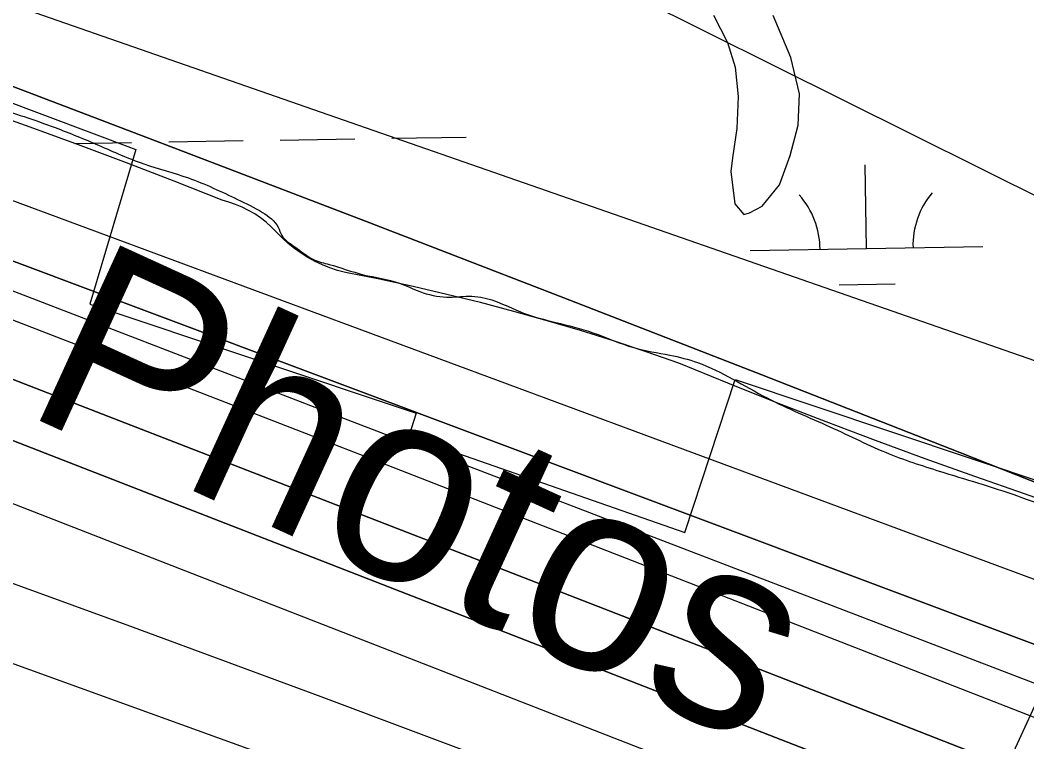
# Model space of a CAD drawing. Extents: x 3855477 to 3893699, y 299188 to 325115.
# Drawn here: x 3887741.1 to 3888174, y 317935.3 to 318245.8 of the extents above; entities that cross this region are included whole.
import ezdxf

# ---------------------------------------------------------------- set-up
doc = ezdxf.new("R2010")
doc.units = 0
for name, color, linetype in [('V-RIVR-EDGE', 7, 'Continuous'), ('V-RIVR-IDEN', 7, 'Continuous'), ('V-RIVR-RANG', 7, 'Continuous'), ('V-RRAP-FSHR', 7, 'Continuous'), ('V-RRAP-RVMT', 7, 'Continuous'), ('V-TOPO-DPTH', 7, 'Continuous'), ('V-TOPO-MAJR', 7, 'Continuous'), ('V-TOPO-MINR', 7, 'Continuous'), ('V-TOPO-SHOR', 7, 'Continuous'), ('V-TOPO-WATR', 7, 'Continuous'), ('V-WETL-SWMP', 7, 'Continuous')]:
    doc.layers.add(name, color=color, linetype=linetype)

msp = doc.modelspace()

# ---------------------------------------------------------------- linework, layer by layer
at = {"layer": 'V-RIVR-EDGE'}
msp.add_spline([(3882913.07, 320040.06), (3882915.62, 320023.31), (3882920.75, 320004.57), (3882925.91, 319994.19), (3882938.63, 319980.21), (3882958.1, 319959.44), (3882969.63, 319947.06), (3882988.69, 319921.11), (3882997.83, 319910.32), (3883016.92, 319894.33), (3883040.79, 319875.15), (3883065.46, 319858.35), (3883074.21, 319851.15), (3883076.99, 319846.76), (3883076.17, 319838.39), (3883079.35, 319835.99), (3883089.7, 319829.59), (3883100.85, 319827.57), (3883118.38, 319827.13), (3883127.15, 319826.31), (3883136.71, 319823.5), (3883150.24, 319817.88), (3883163.79, 319815.46), (3883172.55, 319812.25), (3883186.87, 319803.45), (3883203.98, 319792.64), (3883220.31, 319786.63), (3883247, 319780.98), (3883267.7, 319771.76), (3883286.41, 319765.34), (3883334.2, 319752.07), (3883358.49, 319742.84), (3883374.02, 319734.83), (3883397.11, 319726.41), (3883413.05, 319725.17), (3883429.78, 319723.94), (3883441.34, 319723.11), (3883453.29, 319720.69), (3883466.02, 319713.09), (3883479.95, 319705.08), (3883489.91, 319704.26), (3883527.34, 319690.22), (3883553.21, 319677), (3883567.55, 319671.39), (3883604.17, 319654.96), (3883613.73, 319653.34), (3883624.49, 319652.91), (3883634.45, 319650.1), (3883661.52, 319638.48), (3883676.25, 319631.27), (3883688.98, 319621.67), (3883706.1, 319614.45), (3883729.19, 319605.63), (3883766.61, 319588.4), (3883795.68, 319577.97), (3883823.95, 319569.53), (3883888.45, 319543.06), (3883936.22, 319521.82), (3883952.94, 319515.8), (3884165.99, 319447.53), (3884193.47, 319441.08), (3884330.86, 319398.5), (3884355.55, 319389.67), (3884375.06, 319382.05), (3884570.17, 319313.42), (3884589.68, 319305.4), (3884662.93, 319270.94), (3884854.78, 319175.22), (3884883.03, 319156.42), (3884897.36, 319146.82), (3884909.7, 319140.41), (3884939.96, 319128.78), (3884943.14, 319128.77), (3884951.91, 319128.75), (3884958.28, 319127.14), (3884973.81, 319120.72), (3884980.98, 319119.91), (3884992.54, 319118.68), (3885018.83, 319115.43), (3885038.75, 319110.2), (3885055.47, 319103.78), (3885077.75, 319090.97), (3885091.29, 319082.97), (3885105.22, 319077.36), (3885120.75, 319072.53), (3885137.87, 319066.51), (3885153.8, 319061.69), (3885176.1, 319054.07), (3885192.42, 319047.25), (3885212.74, 319042.02), (3885236.64, 319036.38), (3885260.93, 319028.75), (3885280.84, 319023.52), (3885320.26, 319009.47), (3885333.41, 319006.65), (3885341.78, 319010.61), (3885348.96, 319010.6), (3885360.91, 319007.38), (3885367.27, 319002.18), (3885375.21, 318990.6), (3885390.72, 318976.62), (3885409.81, 318961.03), (3885442.04, 318941.02), (3885463.54, 318930.61), (3885519.64, 318891.41), (3885550.26, 318866.63), (3885563.39, 318858.22), (3885583.3, 318852.6), (3885601.22, 318845.78), (3885609.58, 318839.78), (3885620.71, 318828.19), (3885637.42, 318818.19), (3885654.54, 318810.97), (3885670.48, 318809.34), (3885686.02, 318808.9), (3885702.35, 318805.27), (3885731.82, 318796.03), (3885773.22, 318778.8), (3885814.64, 318765.54), (3885852.09, 318760.27), (3885861.25, 318759.85), (3885864.85, 318764.62), (3885869.63, 318765.01), (3885880.79, 318764.98), (3885903.1, 318760.94), (3885937.76, 318754.08), (3885959.28, 318753.23), (3885985.97, 318749.97), (3886007.49, 318748.72), (3886012.67, 318748.71), (3886021.02, 318743.51), (3886024.61, 318743.5), (3886036.97, 318744.27), (3886045.74, 318744.25), (3886058.49, 318742.62), (3886070.03, 318737.81), (3886081.98, 318736.58), (3886104.29, 318732.54), (3886127, 318728.5), (3886153.69, 318723.65), (3886184.76, 318716.8), (3886220.6, 318705.55), (3886238.12, 318702.32), (3886252.87, 318700.69), (3886283.53, 318690.25), (3886299.85, 318684.24), (3886315.4, 318684.2), (3886332.93, 318683.76), (3886350.45, 318679.33), (3886367.98, 318674.1), (3886377.54, 318674.88), (3886395.08, 318673.24), (3886413.41, 318672), (3886429.73, 318666.78), (3886442.46, 318658.38), (3886451.22, 318653.57), (3886461.17, 318649.56), (3886487.46, 318641.93), (3886521.71, 318631.88), (3886548.79, 318623.04), (3886589.41, 318610.59), (3886599.37, 318610.16), (3886610.52, 318606.15), (3886629.62, 318593.75), (3886639.95, 318584.16), (3886659.06, 318574.95), (3886680.55, 318563.73), (3886701.66, 318556.11), (3886720.37, 318549.29), (3886735.5, 318541.28), (3886747.05, 318538.06), (3886762.98, 318535.23), (3886783.28, 318525.62), (3886805.58, 318518.39), (3886818.33, 318514.77), (3886870.9, 318500.69), (3886884.85, 318500.66), (3886895.21, 318500.63), (3886902.37, 318496.23), (3886910.34, 318494.22), (3886931.84, 318488.59), (3886964.9, 318480.53), (3886991.19, 318474.09), (3886999.96, 318474.07), (3887005.54, 318476.05), (3887011.13, 318481.22), (3887013.93, 318481.61), (3887016.31, 318480.41), (3887017.5, 318474.82), (3887019.08, 318470.84), (3887027.44, 318468.02), (3887043.37, 318462.8), (3887054.52, 318458.39), (3887069.66, 318455.96), (3887077.22, 318453.95), (3887087.58, 318450.74), (3887101.92, 318446.72), (3887154.86, 318424.27), (3887167.61, 318420.65), (3887188.32, 318414.62), (3887203.44, 318407.41), (3887217.38, 318402.2), (3887228.13, 318399.38), (3887240.08, 318394.17), (3887254.8, 318385.36), (3887275.5, 318376.55), (3887283.06, 318370.55), (3887288.63, 318366.15), (3887293.81, 318366.14), (3887302.57, 318364.52), (3887320.89, 318356.11), (3887334.82, 318348.9), (3887347.56, 318344.88), (3887367.07, 318337.66), (3887387.36, 318324.86), (3887405.68, 318317.64), (3887416.03, 318315.62), (3887424, 318315.2), (3887432.36, 318310.4), (3887439.92, 318306), (3887457.84, 318300.37), (3887483.72, 318289.55), (3887497.26, 318286.33), (3887517.96, 318277.11), (3887536.28, 318269.09), (3887554.6, 318263.47), (3887566.94, 318261.05), (3887592.03, 318252.62), (3887630.66, 318239.77), (3887658.93, 318229.73), (3887684.82, 318222.5), (3887705.92, 318216.86), (3887729.42, 318208.84), (3887756.1, 318199.6), (3887774.81, 318191.98), (3887794.32, 318183.97), (3887813.43, 318177.94), (3887834.53, 318168.72), (3887845.28, 318163.12), (3887852.04, 318156.72), (3887853.62, 318153.13), (3887859.19, 318148.34), (3887867.55, 318142.74), (3887873.92, 318140.73), (3887888.65, 318136.31), (3887904.19, 318132.68), (3887912.95, 318129.07), (3887924.5, 318126.65), (3887934.06, 318127.03), (3887939.24, 318126.62), (3887957.56, 318119.8), (3887971.5, 318115.78), (3887987.43, 318111.35), (3888004.95, 318104.93), (3888020.48, 318101.71), (3888032.43, 318098.49), (3888062.28, 318083.27), (3888089.35, 318070.85), (3888114.83, 318059.23), (3888138.32, 318051.2), (3888172.17, 318040.36), (3888205.22, 318029.12), (3888225.54, 318024.28), (3888240.66, 318017.87), (3888260.96, 318005.46), (3888270.51, 317999.06), (3888283.25, 317993.05), (3888296.78, 317985.85), (3888310.72, 317981.83), (3888328.24, 317977), (3888351.34, 317970.57), (3888385.2, 317962.91), (3888403.91, 317956.89), (3888426.21, 317947.67), (3888456.86, 317934.44), (3888480.34, 317921.63), (3888501.05, 317912.81), (3888524.54, 317903.58), (3888535.69, 317900.37), (3888548.83, 317894.36), (3888572.72, 317886.73), (3888589.44, 317880.31), (3888622.09, 317867.87), (3888643.59, 317858.65), (3888662.69, 317846.65), (3888675.03, 317839.84), (3888693.74, 317831.83), (3888718.42, 317821.41), (3888732.76, 317816.59), (3888741.11, 317810.59), (3888752.26, 317808.17), (3888769.39, 317803.34), (3888782.92, 317796.93), (3888796.05, 317787.34), (3888809.18, 317778.14), (3888821.52, 317772.13), (3888833.87, 317768.91), (3888876.07, 317752.47), (3888901.55, 317743.64), (3888917.88, 317736.42), (3888936.19, 317728.41), (3888954.89, 317717.2), (3888975.6, 317709.18), (3888995.91, 317704.35), (3889006.66, 317698.74), (3889030.14, 317685.93), (3889058.39, 317669.52), (3889086.65, 317654.7), (3889114.52, 317640.69), (3889137.61, 317630.67), (3889158.31, 317621.45), (3889182.2, 317611.82), (3889201.3, 317602.61), (3889223.19, 317589.8), (3889248.68, 317581.37), (3889266.99, 317574.95), (3889284.91, 317567.33), (3889318.74, 317550.51), (3889342.24, 317543.68), (3889366.53, 317536.05), (3889375.29, 317532.84), (3889379.27, 317530.04), (3889383.64, 317525.24), (3889392.8, 317522.03), (3889413.1, 317513.61), (3889433.81, 317506.79), (3889450.93, 317497.98), (3889480.78, 317481.96), (3889501.08, 317472.74), (3889535.73, 317462.3), (3889554.43, 317453.08), (3889589.06, 317435.86), (3889622.89, 317417.05), (3889642, 317409.83), (3889673.05, 317391.82), (3889721.6, 317364.59), (3889737.12, 317353.8), (3889772.53, 317332.98), (3889784.87, 317326.18), (3889810.73, 317308.18), (3889827.85, 317302.56), (3889858.1, 317286.54), (3889879.99, 317274.53), (3889894.73, 317269.32), (3889918.2, 317253.71), (3889950.03, 317230.12), (3889967.52, 317212.94), (3889983.02, 317195.77), (3890012.06, 317173.78), (3890105.95, 317108.58), (3890125.44, 317093.79), (3890144.94, 317082.58), (3890167.64, 317074.95), (3890186.35, 317064.94), (3890221.77, 317046.92), (3890257.99, 317025.31), (3890331.22, 316987.67), (3890369.83, 316967.65), (3890390.93, 316957.63), (3890407.64, 316945.63), (3890422.75, 316932.04), (3890429.51, 316927.25), (3890449.01, 316914.05), (3890471.7, 316903.63), (3890490.01, 316896.41), (3890499.96, 316888.01), (3890521.03, 316869.23), (3890534.96, 316861.62), (3890551.28, 316852.82), (3890573.17, 316840.01), (3890585.89, 316827.22), (3890608.17, 316813.62), (3890639.21, 316793.62), (3890667.46, 316774.42), (3890678.59, 316764.43), (3890688.53, 316754.44), (3890700.87, 316746.84), (3890712.81, 316743.22), (3890739.5, 316735.18), (3890774.52, 316714.77), (3890820.28, 316686.76), (3890859.27, 316660.76), (3890897.07, 316634.76), (3890934.87, 316609.56), (3890937.66, 316609.55), (3890950.8, 316605.93), (3890969.5, 316592.34), (3890995.35, 316573.54), (3891054.64, 316535.14), (3891075.74, 316526.32), (3891110.75, 316503.11), (3891142.19, 316482.71), (3891182.78, 316458.7), (3891207.05, 316441.9), (3891221.78, 316435.89), (3891228.94, 316432.28), (3891244.86, 316421.88), (3891276.68, 316396.29), (3891289.02, 316391.08), (3891298.17, 316384.68), (3891322.84, 316368.28), (3891339.94, 316353.89), (3891357.06, 316344.68), (3891370.59, 316337.08), (3891398.44, 316318.28), (3891409.82, 316310.65)], degree=3, dxfattribs=at)
at = {"layer": 'V-RIVR-RANG'}
msp.add_line((3888256.39, 318123.9), (3887874.19, 317287.05), dxfattribs=at)
at = {"layer": 'V-RRAP-FSHR'}
msp.add_lwpolyline([(3881564.99, 320168.46), (3882290.98, 320136.72), (3882577.49, 320103.12), (3882856.66, 320036.35), (3883056.04, 319933.58), (3883261.47, 319808.51), (3883906.09, 319563.49), (3885130.13, 319086.36), (3885457.8, 318941.62), (3885790.86, 318826.85), (3886046.53, 318776.2), (3886299.61, 318727.08), (3886656.22, 318620.28), (3887457.69, 318350.27), (3888209.07, 318088.36), (3889125.14, 317701.45), (3889947.72, 317302.4), (3889966.68, 317265.01)], dxfattribs=at)
at = {"layer": 'V-RRAP-RVMT'}
for p, q in [((3887658.07, 318239.99), (3887790.81, 318190.11)), ((3887790.81, 318190.11), (3887771.03, 318123.6)), ((3887771.03, 318123.6), (3887911.44, 318076.72)), ((3888027, 318025.36), (3888048.58, 318091.17)), ((3888048.58, 318091.17), (3888197.05, 318041.43)), ((3887911.44, 318076.72), (3887908.2, 318066.88)), ((3887908.2, 318066.88), (3888027, 318025.36))]:
    msp.add_line(p, q, dxfattribs=at)
at = {"layer": 'V-TOPO-DPTH'}
for points in [[(3883112.97, 320244.44), (3887109.51, 318702.65), (3891405.62, 316561.67)], [(3887668.28, 318243.78), (3887804.11, 318192.04), (3887889.54, 318159.33), (3887974.88, 318126.41), (3888060.11, 318093.18), (3888145.25, 318059.74), (3888403.13, 317957.9), (3888424.38, 317949.36), (3888445.57, 317940.64), (3888466.65, 317931.66), (3888487.65, 317922.5), (3888836.44, 317767.93)], [(3888836.44, 317767.93), (3888487.65, 317922.5), (3888466.65, 317931.66), (3888445.57, 317940.64), (3888424.38, 317949.36), (3888403.13, 317957.9), (3888145.25, 318059.74), (3888060.11, 318093.18), (3887974.88, 318126.41), (3887889.54, 318159.33), (3887804.11, 318192.04), (3887668.28, 318243.78)], [(3889132.13, 317552.49), (3888452.81, 317836.85), (3888428.67, 317846.85), (3888404.48, 317856.73), (3888380.22, 317866.44), (3888355.92, 317876.03), (3888037.59, 318000.28), (3887963.65, 318029.1), (3887889.7, 318057.88), (3887815.73, 318086.59), (3887741.73, 318115.26), (3887658.13, 318147.62)], [(3889132.13, 317552.49), (3888452.81, 317836.85), (3888428.67, 317846.85), (3888404.48, 317856.73), (3888380.22, 317866.44), (3888355.92, 317876.03), (3888037.59, 318000.28), (3887963.65, 318029.1), (3887889.7, 318057.88), (3887815.73, 318086.59), (3887741.73, 318115.26), (3887658.13, 318147.62)], [(3887716.62, 318150.11), (3888339.39, 317916.36), (3888379.17, 317901.31), (3888418.89, 317886.12), (3888458.52, 317870.72), (3888498.11, 317855.18), (3888507.06, 317851.64), (3888550.99, 317834), (3888594.8, 317816.08), (3888638.43, 317797.72), (3888681.94, 317779.08), (3889158.22, 317572.22)], [(3889158.22, 317572.22), (3888681.94, 317779.08), (3888638.43, 317797.72), (3888594.8, 317816.08), (3888550.99, 317834), (3888507.06, 317851.64), (3888498.11, 317855.18), (3888458.52, 317870.72), (3888418.89, 317886.12), (3888379.17, 317901.31), (3888339.39, 317916.36), (3887716.62, 318150.11)], [(3887625.91, 318134.61), (3887969.76, 318001.23), (3888040.51, 317973.72), (3888111.24, 317946.15), (3888181.93, 317918.47), (3888252.59, 317890.72), (3888367.95, 317845.31), (3888380.9, 317840.18), (3888393.82, 317834.99), (3888406.73, 317829.74), (3888419.61, 317824.44), (3888685.56, 317714.21), (3888765.12, 317680.82)], [(3888765.12, 317680.82), (3888685.56, 317714.21), (3888419.61, 317824.44), (3888406.73, 317829.74), (3888393.82, 317834.99), (3888380.9, 317840.18), (3888367.95, 317845.31), (3888252.59, 317890.72), (3888181.93, 317918.47), (3888111.24, 317946.15), (3888040.51, 317973.72), (3887969.76, 318001.23), (3887625.91, 318134.61)], [(3887593.08, 318121.38), (3888326.31, 317835.79), (3888335.81, 317832.08), (3888345.3, 317828.36), (3888354.78, 317824.62), (3888364.27, 317820.87), (3888379.84, 317814.7), (3888383.22, 317813.35), (3888384.9, 317812.67), (3888386.58, 317811.98), (3888415.58, 317800.13), (3888431.74, 317793.47), (3888447.87, 317786.73), (3888463.95, 317779.89), (3888480.01, 317772.98), (3889108.36, 317500.09)], [(3889108.36, 317500.09), (3888480.01, 317772.98), (3888463.95, 317779.89), (3888447.87, 317786.73), (3888431.74, 317793.47), (3888415.58, 317800.13), (3888386.58, 317811.98), (3888384.9, 317812.67), (3888383.22, 317813.35), (3888379.84, 317814.7), (3888364.27, 317820.87), (3888354.78, 317824.62), (3888345.3, 317828.36), (3888335.81, 317832.08), (3888326.31, 317835.79), (3887593.08, 318121.38)]]:
    msp.add_lwpolyline(points, dxfattribs=at)
at = {"layer": 'V-TOPO-MAJR'}
msp.add_lwpolyline([(3888693.65, 317660.68), (3888629.64, 317687.4), (3888565.41, 317713.58), (3888501.02, 317739.4), (3888444.73, 317761.71), (3888408.37, 317776.08), (3888371.99, 317790.41), (3888335.6, 317804.68), (3888299.18, 317818.92), (3887625.41, 318081.66)], dxfattribs=at)
at = {"layer": 'V-TOPO-MINR'}
for points in [[(3889150.56, 317593.31), (3888648.96, 317815.13), (3888612.61, 317831.09), (3888576.21, 317846.92), (3888539.72, 317862.56), (3888503.18, 317878.08), (3888439.25, 317905.02), (3888434.62, 317906.95), (3888429.99, 317908.86), (3888425.34, 317910.74), (3888420.69, 317912.6), (3888378.15, 317929.43), (3888352.19, 317939.61), (3888326.18, 317949.67), (3888300.11, 317959.56), (3888274, 317969.34), (3887627.32, 318209.03)], [(3889132.13, 317552.49), (3888452.81, 317836.85), (3888428.67, 317846.85), (3888404.48, 317856.73), (3888380.22, 317866.44), (3888355.92, 317876.03), (3888037.59, 318000.28), (3887963.65, 318029.1), (3887889.7, 318057.88), (3887815.73, 318086.59), (3887741.73, 318115.26), (3887658.13, 318147.62)], [(3889158.22, 317572.22), (3888681.94, 317779.08), (3888638.43, 317797.72), (3888594.8, 317816.08), (3888550.99, 317834), (3888507.06, 317851.64), (3888498.11, 317855.18), (3888458.52, 317870.72), (3888418.89, 317886.12), (3888379.17, 317901.31), (3888339.39, 317916.36), (3887716.62, 318150.11)], [(3888765.12, 317680.82), (3888685.56, 317714.21), (3888419.61, 317824.44), (3888406.73, 317829.74), (3888393.82, 317834.99), (3888380.9, 317840.18), (3888367.95, 317845.31), (3888252.59, 317890.72), (3888181.93, 317918.47), (3888111.24, 317946.15), (3888040.51, 317973.72), (3887969.76, 318001.23), (3887625.91, 318134.61)], [(3888770.01, 317723.88), (3888687.61, 317757.88), (3888473.74, 317845.18), (3888442.47, 317857.83), (3888411.15, 317870.34), (3888379.76, 317882.66), (3888348.31, 317894.84), (3887875.36, 318076.33), (3887829.22, 318094.06), (3887783.08, 318111.82), (3887736.96, 318129.61)], [(3889108.36, 317500.09), (3888480.01, 317772.98), (3888463.95, 317779.89), (3888447.87, 317786.73), (3888431.74, 317793.47), (3888415.58, 317800.13), (3888386.58, 317811.98), (3888384.9, 317812.67), (3888383.22, 317813.35), (3888379.84, 317814.7), (3888364.27, 317820.87), (3888354.78, 317824.62), (3888345.3, 317828.36), (3888335.81, 317832.08), (3888326.31, 317835.79), (3887593.08, 318121.38)], [(3888986.35, 317495.31), (3888373.17, 317734.14), (3888361.1, 317738.82), (3888349.02, 317743.49), (3888336.93, 317748.12), (3888324.83, 317752.73), (3888232.39, 317787.84), (3888174.01, 317809.85), (3888115.57, 317831.68), (3888057.02, 317853.23), (3887998.41, 317874.6), (3887594.18, 318020.91)], [(3888776.97, 317604.3), (3888409.24, 317748.15), (3888384.92, 317757.65), (3888360.58, 317767.11), (3888336.23, 317776.53), (3888311.87, 317785.93), (3888031.49, 317893.77), (3887951.08, 317924.41), (3887870.54, 317954.71), (3887789.81, 317984.49), (3887708.95, 318013.93)]]:
    msp.add_lwpolyline(points, dxfattribs=at)
at = {"layer": 'V-TOPO-SHOR'}
msp.add_lwpolyline([(3888039.28, 318248.02), (3888045.32, 318236.24), (3888048.58, 318225.63), (3888049.89, 318213.02), (3888049.24, 318199.21), (3888047.4, 318186.56), (3888046.67, 318180.64), (3888048.39, 318166.85), (3888052.38, 318162.16), (3888054.73, 318162.97), (3888060.23, 318165.79), (3888067.63, 318174.94), (3888072.24, 318187.6), (3888075.66, 318200.66), (3888076.31, 318214.07), (3888072.6, 318229.81), (3888064.92, 318247.88)], dxfattribs=at)
at = {"layer": 'V-TOPO-WATR'}
msp.add_lwpolyline([(3888836.44, 317767.93), (3888487.65, 317922.5), (3888466.65, 317931.66), (3888445.57, 317940.64), (3888424.38, 317949.36), (3888403.13, 317957.9), (3888145.25, 318059.74), (3888060.11, 318093.18), (3887974.88, 318126.41), (3887889.54, 318159.33), (3887804.11, 318192.04), (3887668.28, 318243.78)], dxfattribs=at)
at = {"layer": 'V-WETL-SWMP'}
for p, q in [((3888039.28, 318248.02), (3888045.32, 318236.24)), ((3888072.6, 318229.81), (3888064.92, 318247.88)), ((3888045.32, 318236.24), (3888048.58, 318225.63)), ((3888076.31, 318214.07), (3888072.6, 318229.81)), ((3888048.58, 318225.63), (3888049.89, 318213.02)), ((3888049.89, 318213.02), (3888049.24, 318199.21)), ((3888075.66, 318200.66), (3888076.31, 318214.07)), ((3887745.39, 318199.75), (3887724.57, 318207.09)), ((3887766.13, 318192.2), (3887745.39, 318199.75)), ((3888049.24, 318199.21), (3888047.4, 318186.56)), ((3888072.24, 318187.6), (3888075.66, 318200.66)), ((3887804.98, 318193.45), (3887836.97, 318193.97)), ((3887852.97, 318194.23), (3887884.97, 318194.75)), ((3887900.96, 318195.01), (3887932.96, 318195.53)), ((3887764.51, 318192.79), (3887788.98, 318193.18)), ((3887786.8, 318184.44), (3887766.13, 318192.2)), ((3888047.4, 318186.56), (3888046.67, 318180.64)), ((3888067.63, 318174.94), (3888072.24, 318187.6)), ((3887807.39, 318176.48), (3887786.8, 318184.44)), ((3888105.08, 318147.59), (3888104.49, 318183.58)), ((3888046.67, 318180.64), (3888048.39, 318166.85)), ((3887827.9, 318168.31), (3887807.39, 318176.48)), ((3888060.23, 318165.79), (3888067.63, 318174.94)), ((3887830.85, 318167.51), (3887827.9, 318168.31)), ((3887833.75, 318166.52), (3887830.85, 318167.51)), ((3887836.57, 318165.33), (3887833.75, 318166.52)), ((3887839.31, 318163.97), (3887836.57, 318165.33)), ((3887841.96, 318162.43), (3887839.31, 318163.97)), ((3888048.39, 318166.85), (3888052.38, 318162.16)), ((3888054.74, 318162.97), (3888060.23, 318165.79)), ((3887844.49, 318160.71), (3887841.96, 318162.43)), ((3887846.91, 318158.84), (3887844.49, 318160.71)), ((3888052.38, 318162.16), (3888054.74, 318162.97)), ((3887849.2, 318156.81), (3887846.91, 318158.84)), ((3887851.35, 318154.63), (3887849.2, 318156.81)), ((3887853.77, 318152.11), (3887851.35, 318154.63)), ((3887856.34, 318149.75), (3887853.77, 318152.11)), ((3887859.04, 318147.55), (3887856.34, 318149.75)), ((3887861.88, 318145.51), (3887859.04, 318147.55)), ((3888055.09, 318146.77), (3888155.07, 318148.4)), ((3887864.84, 318143.66), (3887861.88, 318145.51)), ((3887867.9, 318141.98), (3887864.84, 318143.66)), ((3887871.06, 318140.5), (3887867.9, 318141.98)), ((3887874.3, 318139.21), (3887871.06, 318140.5)), ((3887877.62, 318138.13), (3887874.3, 318139.21)), ((3887880.99, 318137.25), (3887877.62, 318138.13)), ((3887895.58, 318134.34), (3887880.99, 318137.25)), ((3887910.13, 318131.2), (3887895.58, 318134.34)), ((3887924.62, 318127.85), (3887910.13, 318131.2)), ((3888093.33, 318131.96), (3888117.33, 318132.35)), ((3887939.06, 318124.27), (3887924.62, 318127.85)), ((3887953.45, 318120.48), (3887939.06, 318124.27)), ((3887967.77, 318116.46), (3887953.45, 318120.48)), ((3887982.03, 318112.23), (3887967.77, 318116.46)), ((3887996.23, 318107.78), (3887982.03, 318112.23)), ((3888010.35, 318103.11), (3887996.23, 318107.78)), ((3888024.4, 318098.22), (3888010.35, 318103.11)), ((3888045.42, 318089.6), (3888024.4, 318098.22)), ((3888066.51, 318081.17), (3888045.42, 318089.6)), ((3888087.68, 318072.94), (3888066.51, 318081.17)), ((3888108.93, 318064.9), (3888087.68, 318072.94)), ((3888130.24, 318057.06), (3888108.93, 318064.9)), ((3888151.63, 318049.41), (3888130.24, 318057.06)), ((3888173.09, 318041.96), (3888151.63, 318049.41)), ((3888236.18, 318019.42), (3888173.09, 318041.96))]:
    msp.add_line(p, q, dxfattribs=at)
for centre, start, end in [((3888049.84, 318147.16), 0.1615, 41.7052), ((3888160.31, 318148.96), 140.1615, 181.7052)]:
    msp.add_arc(centre, 35.25, start, end, dxfattribs=at)

# ---------------------------------------------------------------- texts
at = {"layer": 'V-RIVR-IDEN'}
msp.add_text('Photos', height=83, rotation=335.4247, dxfattribs=at).set_placement((3887741.3, 318077.2))

doc.saveas('drawing.dxf')
